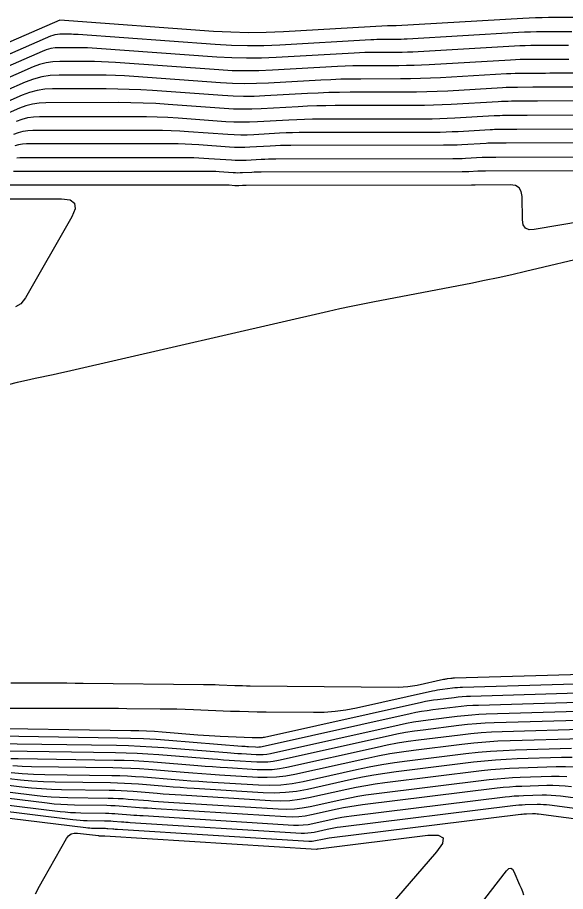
# Model space of a CAD drawing. Extents: x 1768942 to 1774819, y 723037 to 732099.
# Drawn here: x 1770678.8 to 1770732.7, y 731439.3 to 731525.1 of the extents above; entities that cross this region are included whole.
import ezdxf

# ---------------------------------------------------------------- set-up
doc = ezdxf.new("R2010")
doc.units = 0
doc.layers.add('R_Contours', color=7, linetype='Continuous')

msp = doc.modelspace()

# ---------------------------------------------------------------- linework, layer by layer
at = {"layer": 'R_Contours'}
for points in [[(1770734.721, 731525.121), (1770731.017, 731525.108), (1770730.384, 731525.102), (1770729.751, 731525.087), (1770729.119, 731525.063), (1770728.487, 731525.031), (1770716.045, 731524.308), (1770715.976, 731524.305), (1770715.906, 731524.302), (1770715.837, 731524.301), (1770715.767, 731524.3), (1770715.488, 731524.3), (1770715.419, 731524.299), (1770715.349, 731524.298), (1770715.279, 731524.295), (1770715.21, 731524.292), (1770704.995, 731523.708), (1770703.269, 731523.638), (1770701.544, 731523.623), (1770699.82, 731523.664), (1770698.095, 731523.761), (1770683, 731524.852), (1770682.997, 731524.852), (1770673.872, 731520.885)], [(1770674.329, 731519.931), (1770682.129, 731523.322), (1770682.34, 731523.401), (1770682.556, 731523.458), (1770682.776, 731523.492), (1770683.001, 731523.503), (1770683.912, 731523.503), (1770684.139, 731523.501), (1770684.367, 731523.495), (1770684.594, 731523.485), (1770684.821, 731523.471), (1770698.272, 731522.498), (1770699.86, 731522.409), (1770701.449, 731522.371), (1770703.038, 731522.385), (1770704.627, 731522.45), (1770713.572, 731522.96), (1770713.868, 731522.975), (1770714.165, 731522.986), (1770714.461, 731522.993), (1770714.758, 731522.995), (1770715.946, 731522.996), (1770716.243, 731522.999), (1770716.539, 731523.005), (1770716.836, 731523.016), (1770717.133, 731523.031), (1770728.087, 731523.667), (1770728.667, 731523.697), (1770729.248, 731523.719), (1770729.828, 731523.733), (1770730.409, 731523.739), (1770733.301, 731523.749)], [(1770732.976, 731522.38), (1770732.447, 731522.378), (1770731.918, 731522.376), (1770729.802, 731522.369), (1770729.273, 731522.363), (1770728.744, 731522.351), (1770728.216, 731522.331), (1770727.687, 731522.304), (1770718.22, 731521.754), (1770717.696, 731521.728), (1770717.173, 731521.708), (1770716.649, 731521.697), (1770716.125, 731521.692), (1770714.028, 731521.69), (1770713.504, 731521.686), (1770712.98, 731521.674), (1770712.457, 731521.655), (1770711.933, 731521.629), (1770704.259, 731521.191), (1770702.806, 731521.131), (1770701.353, 731521.119), (1770699.901, 731521.153), (1770698.449, 731521.235), (1770686.642, 731522.089), (1770686.188, 731522.117), (1770685.734, 731522.138), (1770685.28, 731522.15), (1770684.825, 731522.154), (1770683.005, 731522.154), (1770682.554, 731522.131), (1770682.114, 731522.063), (1770681.682, 731521.95), (1770681.26, 731521.791), (1770674.787, 731518.977)], [(1770733.011, 731521.011), (1770732.534, 731521.01), (1770732.057, 731521.009), (1770731.58, 731521.007), (1770731.103, 731521.006), (1770729.194, 731520.999), (1770728.717, 731520.994), (1770728.241, 731520.983), (1770727.764, 731520.965), (1770727.288, 731520.941), (1770719.307, 731520.477), (1770718.557, 731520.439), (1770717.806, 731520.411), (1770717.055, 731520.395), (1770716.304, 731520.388), (1770713.298, 731520.385), (1770712.547, 731520.379), (1770711.796, 731520.362), (1770711.045, 731520.335), (1770710.295, 731520.298), (1770703.892, 731519.932), (1770702.575, 731519.878), (1770701.258, 731519.867), (1770699.941, 731519.898), (1770698.625, 731519.972), (1770688.464, 731520.707), (1770687.783, 731520.75), (1770687.101, 731520.781), (1770686.42, 731520.799), (1770685.738, 731520.805), (1770683.008, 731520.805), (1770682.333, 731520.771), (1770681.672, 731520.669), (1770681.024, 731520.499), (1770680.392, 731520.261), (1770675.245, 731518.023)], [(1770737.432, 731519.654), (1770731.987, 731519.64), (1770731.562, 731519.639), (1770731.137, 731519.638), (1770730.712, 731519.637), (1770730.287, 731519.635), (1770728.587, 731519.629), (1770728.162, 731519.625), (1770727.737, 731519.615), (1770727.312, 731519.599), (1770726.888, 731519.577), (1770720.394, 731519.2), (1770719.417, 731519.15), (1770718.439, 731519.114), (1770717.461, 731519.093), (1770716.483, 731519.085), (1770712.568, 731519.08), (1770711.59, 731519.072), (1770710.612, 731519.051), (1770709.634, 731519.015), (1770708.657, 731518.966), (1770703.524, 731518.673), (1770702.343, 731518.625), (1770701.162, 731518.615), (1770699.982, 731518.643), (1770698.802, 731518.709), (1770690.285, 731519.325), (1770689.377, 731519.383), (1770688.469, 731519.423), (1770687.56, 731519.448), (1770686.65, 731519.456), (1770682.927, 731519.456), (1770682.068, 731519.412), (1770681.228, 731519.282), (1770680.405, 731519.066), (1770679.6, 731518.764), (1770675.702, 731517.069)], [(1770738.016, 731518.287), (1770730.964, 731518.269), (1770730.591, 731518.268), (1770730.218, 731518.267), (1770729.845, 731518.266), (1770729.472, 731518.265), (1770727.979, 731518.26), (1770727.606, 731518.256), (1770727.233, 731518.247), (1770726.861, 731518.233), (1770726.488, 731518.214), (1770721.114, 731517.902), (1770720.093, 731517.85), (1770719.073, 731517.812), (1770718.052, 731517.789), (1770717.03, 731517.781), (1770711.52, 731517.775), (1770710.473, 731517.766), (1770709.427, 731517.743), (1770708.382, 731517.706), (1770707.336, 731517.653), (1770703.156, 731517.415), (1770702.112, 731517.372), (1770701.067, 731517.363), (1770700.023, 731517.388), (1770698.979, 731517.446), (1770692.106, 731517.943), (1770690.971, 731518.015), (1770689.836, 731518.066), (1770688.7, 731518.097), (1770687.563, 731518.107), (1770682.286, 731518.106), (1770681.521, 731518.068), (1770680.772, 731517.952), (1770680.039, 731517.759), (1770679.322, 731517.49), (1770676.16, 731516.115)], [(1770739.074, 731516.921), (1770729.941, 731516.898), (1770729.619, 731516.897), (1770729.298, 731516.896), (1770728.977, 731516.895), (1770728.656, 731516.894), (1770727.372, 731516.89), (1770727.051, 731516.886), (1770726.73, 731516.879), (1770726.409, 731516.867), (1770726.089, 731516.85), (1770721.463, 731516.582), (1770720.585, 731516.537), (1770719.707, 731516.505), (1770718.828, 731516.485), (1770717.949, 731516.478), (1770710.062, 731516.469), (1770709.152, 731516.462), (1770708.243, 731516.442), (1770707.333, 731516.409), (1770706.424, 731516.363), (1770702.789, 731516.156), (1770701.88, 731516.119), (1770700.972, 731516.111), (1770700.063, 731516.132), (1770699.155, 731516.183), (1770693.647, 731516.582), (1770692.426, 731516.659), (1770691.204, 731516.714), (1770689.981, 731516.747), (1770688.757, 731516.758), (1770681.646, 731516.757), (1770680.974, 731516.723), (1770680.317, 731516.622), (1770679.673, 731516.453), (1770679.044, 731516.216), (1770676.555, 731515.134)], [(1770678.766, 731514.942), (1770679.308, 731515.146), (1770679.861, 731515.291), (1770680.427, 731515.379), (1770681.005, 731515.408), (1770690.492, 731515.409), (1770691.532, 731515.4), (1770692.571, 731515.372), (1770693.61, 731515.325), (1770694.649, 731515.259), (1770699.332, 731514.92), (1770700.104, 731514.877), (1770700.876, 731514.859), (1770701.649, 731514.865), (1770702.421, 731514.897), (1770705.512, 731515.074), (1770706.285, 731515.112), (1770707.058, 731515.14), (1770707.831, 731515.157), (1770708.605, 731515.164), (1770718.867, 731515.175), (1770719.604, 731515.181), (1770720.34, 731515.197), (1770721.076, 731515.224), (1770721.812, 731515.262), (1770725.689, 731515.487), (1770725.958, 731515.501), (1770726.226, 731515.511), (1770726.495, 731515.517), (1770726.764, 731515.52), (1770727.841, 731515.524), (1770728.11, 731515.525), (1770728.379, 731515.525), (1770728.648, 731515.526), (1770728.917, 731515.527), (1770740.655, 731515.557)], [(1770678.488, 731513.668), (1770678.942, 731513.839), (1770679.406, 731513.961), (1770679.88, 731514.034), (1770680.365, 731514.058), (1770692.226, 731514.06), (1770693.083, 731514.052), (1770693.939, 731514.029), (1770694.795, 731513.991), (1770695.65, 731513.937), (1770699.509, 731513.658), (1770700.145, 731513.622), (1770700.781, 731513.607), (1770701.417, 731513.612), (1770702.054, 731513.638), (1770704.6, 731513.784), (1770705.236, 731513.816), (1770705.873, 731513.839), (1770706.51, 731513.853), (1770707.148, 731513.858), (1770719.785, 731513.872), (1770720.38, 731513.877), (1770720.974, 731513.89), (1770721.568, 731513.912), (1770722.161, 731513.942), (1770725.289, 731514.123), (1770725.506, 731514.135), (1770725.723, 731514.143), (1770725.94, 731514.148), (1770726.157, 731514.15), (1770727.025, 731514.153), (1770727.242, 731514.154), (1770727.459, 731514.155), (1770727.677, 731514.155), (1770727.894, 731514.156), (1770742.236, 731514.193)], [(1770743.817, 731512.828), (1770726.87, 731512.785), (1770726.705, 731512.784), (1770726.54, 731512.784), (1770726.375, 731512.783), (1770726.21, 731512.783), (1770725.549, 731512.78), (1770725.384, 731512.779), (1770725.219, 731512.775), (1770725.054, 731512.769), (1770724.889, 731512.76), (1770722.511, 731512.622), (1770722.059, 731512.599), (1770721.607, 731512.582), (1770721.156, 731512.572), (1770720.704, 731512.569), (1770705.691, 731512.552), (1770705.19, 731512.548), (1770704.689, 731512.537), (1770704.188, 731512.519), (1770703.687, 731512.494), (1770701.686, 731512.38), (1770701.186, 731512.359), (1770700.685, 731512.355), (1770700.185, 731512.367), (1770699.685, 731512.395), (1770696.652, 731512.614), (1770695.98, 731512.657), (1770695.307, 731512.687), (1770694.634, 731512.705), (1770693.96, 731512.711), (1770679.724, 731512.709), (1770679.333, 731512.689), (1770678.951, 731512.63), (1770678.576, 731512.532)], [(1770678.786, 731511.345), (1770679.083, 731511.36), (1770695.694, 731511.362), (1770696.185, 731511.358), (1770696.675, 731511.344), (1770697.165, 731511.322), (1770697.654, 731511.291), (1770699.862, 731511.132), (1770700.226, 731511.111), (1770700.59, 731511.103), (1770700.954, 731511.106), (1770701.318, 731511.121), (1770702.775, 731511.204), (1770703.14, 731511.222), (1770703.504, 731511.235), (1770703.869, 731511.243), (1770704.233, 731511.246), (1770721.622, 731511.265), (1770721.932, 731511.268), (1770722.241, 731511.275), (1770722.551, 731511.286), (1770722.86, 731511.302), (1770724.49, 731511.397), (1770724.603, 731511.402), (1770724.716, 731511.407), (1770724.829, 731511.409), (1770724.942, 731511.411), (1770725.394, 731511.412), (1770725.507, 731511.412), (1770725.621, 731511.413), (1770725.734, 731511.413), (1770725.847, 731511.413), (1770745.398, 731511.464)], [(1770746.979, 731510.099), (1770724.823, 731510.042), (1770724.701, 731510.042), (1770724.579, 731510.042), (1770724.334, 731510.041), (1770724.273, 731510.04), (1770724.212, 731510.039), (1770724.151, 731510.036), (1770724.09, 731510.033), (1770723.209, 731509.982), (1770723.042, 731509.974), (1770722.875, 731509.967), (1770722.707, 731509.964), (1770722.54, 731509.962), (1770702.776, 731509.941), (1770702.548, 731509.939), (1770702.319, 731509.934), (1770702.091, 731509.926), (1770701.863, 731509.914), (1770700.951, 731509.862), (1770700.722, 731509.853), (1770700.494, 731509.851), (1770700.266, 731509.856), (1770700.039, 731509.869), (1770698.656, 731509.969), (1770698.349, 731509.988), (1770698.043, 731510.002), (1770697.736, 731510.01), (1770697.429, 731510.013), (1770678.443, 731510.011)], [(1770744.149, 731506.761), (1770729.614, 731504.293), (1770729.119, 731504.281), (1770728.762, 731504.436), (1770728.545, 731504.758), (1770728.466, 731505.247), (1770728.427, 731507.538), (1770728.347, 731508.039), (1770728.127, 731508.396), (1770727.765, 731508.61), (1770727.263, 731508.68), (1770723.8, 731508.671), (1770723.727, 731508.671), (1770723.718, 731508.671), (1770723.709, 731508.671), (1770723.699, 731508.67), (1770723.69, 731508.67), (1770723.558, 731508.662), (1770723.533, 731508.661), (1770723.508, 731508.66), (1770723.483, 731508.659), (1770723.458, 731508.659), (1770701.319, 731508.635), (1770701.227, 731508.634), (1770701.135, 731508.632), (1770701.043, 731508.629), (1770700.951, 731508.624), (1770700.583, 731508.603), (1770700.491, 731508.599), (1770700.399, 731508.599), (1770700.307, 731508.601), (1770700.215, 731508.606), (1770699.658, 731508.646), (1770699.534, 731508.654), (1770699.411, 731508.66), (1770699.287, 731508.663), (1770699.163, 731508.664), (1770677.802, 731508.661)], [(1770677.161, 731507.312), (1770683.187, 731507.313), (1770684.008, 731507.203), (1770684.451, 731506.875), (1770684.516, 731506.327), (1770684.203, 731505.561), (1770679.636, 731497.588), (1770679.168, 731496.99), (1770678.642, 731496.726)], [(1770670.843, 731487.259), (1770678.851, 731489.308), (1770679.284, 731489.416), (1770679.719, 731489.52), (1770680.154, 731489.618), (1770680.59, 731489.712), (1770682.339, 731490.077), (1770682.775, 731490.17), (1770683.212, 731490.265), (1770683.648, 731490.361), (1770684.083, 731490.46), (1770709.391, 731496.287), (1770710.517, 731496.541), (1770711.646, 731496.784), (1770712.776, 731497.017), (1770713.909, 731497.239), (1770723.383, 731499.051), (1770724.736, 731499.318), (1770726.085, 731499.6), (1770727.431, 731499.898), (1770728.774, 731500.211), (1770735.412, 731501.798)], [(1770741.188, 731460.824), (1770721.796, 731460.25), (1770721.705, 731460.246), (1770721.614, 731460.24), (1770721.523, 731460.232), (1770721.432, 731460.222), (1770721.071, 731460.177), (1770720.98, 731460.165), (1770720.89, 731460.151), (1770720.801, 731460.134), (1770720.712, 731460.115), (1770718.124, 731459.54), (1770717.662, 731459.451), (1770717.197, 731459.388), (1770716.729, 731459.353), (1770716.258, 731459.344), (1770701.717, 731459.476), (1770701.335, 731459.481), (1770700.952, 731459.489), (1770700.57, 731459.5), (1770700.188, 731459.513), (1770698.659, 731459.575), (1770698.277, 731459.589), (1770697.895, 731459.6), (1770697.513, 731459.608), (1770697.13, 731459.613), (1770685.287, 731459.733), (1770684.499, 731459.741), (1770683.711, 731459.746), (1770682.923, 731459.749), (1770682.135, 731459.75), (1770678.983, 731459.752), (1770678.195, 731459.758)], [(1770676.511, 731457.312), (1770686.304, 731457.307), (1770687.123, 731457.305), (1770687.941, 731457.302), (1770688.76, 731457.297), (1770689.579, 731457.289), (1770692.854, 731457.256), (1770693.673, 731457.245), (1770694.491, 731457.227), (1770695.31, 731457.203), (1770696.128, 731457.174), (1770699.771, 731457.028), (1770700.651, 731456.996), (1770701.532, 731456.971), (1770702.412, 731456.952), (1770703.292, 731456.941), (1770707.929, 731456.899), (1770708.992, 731456.919), (1770710.049, 731457), (1770711.099, 731457.141), (1770712.143, 731457.343), (1770719.622, 731459.006), (1770719.865, 731459.057), (1770720.108, 731459.102), (1770720.353, 731459.141), (1770720.599, 731459.174), (1770721.585, 731459.296), (1770721.832, 731459.323), (1770722.079, 731459.345), (1770722.326, 731459.361), (1770722.574, 731459.371), (1770740.201, 731459.894)], [(1770673.75, 731455.369), (1770689.988, 731455.127), (1770690.757, 731455.11), (1770691.526, 731455.079), (1770692.294, 731455.036), (1770693.062, 731454.981), (1770696.556, 731454.699), (1770697.111, 731454.657), (1770697.666, 731454.621), (1770698.221, 731454.59), (1770698.776, 731454.565), (1770701.908, 731454.44), (1770702.009, 731454.436), (1770702.11, 731454.433), (1770702.212, 731454.431), (1770702.313, 731454.43), (1770702.718, 731454.426), (1770702.819, 731454.428), (1770702.92, 731454.435), (1770703.019, 731454.449), (1770703.119, 731454.468), (1770718.532, 731457.896), (1770718.928, 731457.979), (1770719.326, 731458.053), (1770719.726, 731458.117), (1770720.128, 731458.171), (1770721.738, 731458.37), (1770722.14, 731458.415), (1770722.544, 731458.45), (1770722.948, 731458.476), (1770723.353, 731458.493), (1770739.214, 731458.963)], [(1770675.045, 731454.607), (1770688.709, 731454.404), (1770689.963, 731454.375), (1770691.215, 731454.326), (1770692.467, 731454.256), (1770693.718, 731454.165), (1770700.882, 731453.587), (1770701.05, 731453.574), (1770701.218, 731453.562), (1770701.386, 731453.55), (1770701.554, 731453.54), (1770702.226, 731453.498), (1770702.394, 731453.493), (1770702.56, 731453.5), (1770702.726, 731453.519), (1770702.891, 731453.55), (1770717.441, 731456.786), (1770717.992, 731456.901), (1770718.544, 731457.004), (1770719.099, 731457.092), (1770719.657, 731457.168), (1770721.89, 731457.443), (1770722.449, 731457.506), (1770723.009, 731457.555), (1770723.57, 731457.591), (1770724.132, 731457.615), (1770738.227, 731458.032)], [(1770676.34, 731453.846), (1770688.589, 731453.663), (1770689.748, 731453.637), (1770690.906, 731453.591), (1770692.063, 731453.526), (1770693.219, 731453.443), (1770699.443, 731452.941), (1770699.798, 731452.913), (1770700.153, 731452.887), (1770700.509, 731452.862), (1770700.865, 731452.839), (1770702.288, 731452.751), (1770702.643, 731452.741), (1770702.996, 731452.756), (1770703.346, 731452.796), (1770703.695, 731452.861), (1770716.351, 731455.676), (1770717.055, 731455.824), (1770717.762, 731455.955), (1770718.472, 731456.068), (1770719.185, 731456.165), (1770722.043, 731456.517), (1770722.758, 731456.597), (1770723.474, 731456.66), (1770724.191, 731456.706), (1770724.91, 731456.736), (1770737.24, 731457.102)], [(1770736.253, 731456.171), (1770725.689, 731455.858), (1770724.813, 731455.822), (1770723.939, 731455.765), (1770723.066, 731455.688), (1770722.195, 731455.591), (1770718.714, 731455.162), (1770717.845, 731455.044), (1770716.98, 731454.905), (1770716.119, 731454.746), (1770715.261, 731454.566), (1770704.5, 731452.173), (1770703.967, 731452.074), (1770703.431, 731452.012), (1770702.892, 731451.989), (1770702.349, 731452.004), (1770700.175, 731452.139), (1770699.632, 731452.174), (1770699.089, 731452.212), (1770698.546, 731452.252), (1770698.003, 731452.294), (1770692.72, 731452.72), (1770691.659, 731452.797), (1770690.596, 731452.856), (1770689.533, 731452.898), (1770688.469, 731452.923), (1770677.635, 731453.084)], [(1770735.266, 731455.24), (1770726.468, 731454.979), (1770725.435, 731454.937), (1770724.404, 731454.87), (1770723.375, 731454.779), (1770722.348, 731454.665), (1770718.243, 731454.159), (1770717.218, 731454.02), (1770716.198, 731453.856), (1770715.183, 731453.669), (1770714.171, 731453.456), (1770705.304, 731451.484), (1770704.587, 731451.351), (1770703.866, 731451.268), (1770703.14, 731451.237), (1770702.411, 731451.257), (1770699.486, 731451.439), (1770698.755, 731451.486), (1770698.024, 731451.537), (1770697.293, 731451.59), (1770696.563, 731451.648), (1770692.222, 731451.998), (1770691.255, 731452.068), (1770690.287, 731452.122), (1770689.318, 731452.16), (1770688.348, 731452.182), (1770678.93, 731452.322), (1770678.18, 731452.344)], [(1770734.279, 731454.309), (1770727.246, 731454.101), (1770726.057, 731454.052), (1770724.869, 731453.975), (1770723.684, 731453.871), (1770722.5, 731453.739), (1770717.771, 731453.155), (1770716.591, 731452.995), (1770715.416, 731452.807), (1770714.246, 731452.591), (1770713.081, 731452.347), (1770706.108, 731450.796), (1770705.207, 731450.628), (1770704.301, 731450.525), (1770703.389, 731450.485), (1770702.473, 731450.51), (1770698.706, 731450.744), (1770697.832, 731450.801), (1770696.959, 731450.861), (1770696.086, 731450.925), (1770695.214, 731450.994), (1770691.723, 731451.275), (1770690.851, 731451.338), (1770689.977, 731451.387), (1770689.103, 731451.422), (1770688.228, 731451.442), (1770680.225, 731451.561), (1770679.3, 731451.587), (1770678.378, 731451.638)], [(1770678.23, 731450.981), (1770679.324, 731450.891), (1770680.421, 731450.83), (1770681.519, 731450.799), (1770688.107, 731450.701), (1770688.888, 731450.683), (1770689.667, 731450.653), (1770690.446, 731450.609), (1770691.225, 731450.553), (1770694.337, 731450.302), (1770695.116, 731450.241), (1770695.894, 731450.183), (1770696.673, 731450.13), (1770697.452, 731450.079), (1770702.534, 731449.763), (1770703.638, 731449.733), (1770704.736, 731449.781), (1770705.827, 731449.905), (1770706.913, 731450.107), (1770712.155, 731451.273), (1770713.392, 731451.533), (1770714.634, 731451.762), (1770715.881, 731451.962), (1770717.134, 731452.132), (1770722.892, 731452.842), (1770724.112, 731452.978), (1770725.334, 731453.086), (1770726.557, 731453.165), (1770727.783, 731453.215), (1770733.292, 731453.379)], [(1770733.339, 731452.458), (1770732.305, 731452.448), (1770727.939, 731452.318), (1770726.867, 731452.274), (1770725.798, 731452.205), (1770724.73, 731452.111), (1770723.663, 731451.992), (1770716.04, 731451.052), (1770714.942, 731450.903), (1770713.849, 731450.728), (1770712.76, 731450.527), (1770711.676, 731450.299), (1770707.349, 731449.337), (1770706.264, 731449.135), (1770705.173, 731449.01), (1770704.076, 731448.963), (1770702.973, 731448.993), (1770696.198, 731449.414), (1770695.514, 731449.458), (1770694.829, 731449.506), (1770694.145, 731449.556), (1770693.461, 731449.61), (1770690.726, 731449.83), (1770690.042, 731449.88), (1770689.358, 731449.918), (1770688.673, 731449.945), (1770687.987, 731449.961), (1770682.539, 731450.042), (1770681.403, 731450.074), (1770680.27, 731450.136), (1770679.138, 731450.229), (1770678.009, 731450.353)], [(1770733.602, 731451.511), (1770732.686, 731451.539), (1770731.769, 731451.53), (1770728.095, 731451.422), (1770727.177, 731451.384), (1770726.261, 731451.325), (1770725.347, 731451.244), (1770724.434, 731451.142), (1770714.947, 731449.972), (1770714.004, 731449.844), (1770713.065, 731449.694), (1770712.129, 731449.521), (1770711.198, 731449.325), (1770707.481, 731448.499), (1770706.549, 731448.325), (1770705.612, 731448.218), (1770704.669, 731448.178), (1770703.722, 731448.204), (1770694.944, 731448.749), (1770694.354, 731448.787), (1770693.764, 731448.828), (1770693.175, 731448.871), (1770692.585, 731448.918), (1770690.228, 731449.108), (1770689.638, 731449.15), (1770689.048, 731449.183), (1770688.458, 731449.207), (1770687.867, 731449.22), (1770683.171, 731449.29), (1770682.192, 731449.318), (1770681.215, 731449.372), (1770680.24, 731449.452), (1770679.266, 731449.558), (1770671.133, 731450.557)], [(1770670.388, 731450.009), (1770680.523, 731448.764), (1770681.341, 731448.674), (1770682.16, 731448.607), (1770682.98, 731448.562), (1770683.802, 731448.538), (1770687.746, 731448.48), (1770688.243, 731448.468), (1770688.739, 731448.449), (1770689.234, 731448.421), (1770689.729, 731448.385), (1770691.709, 731448.225), (1770692.204, 731448.187), (1770692.7, 731448.15), (1770693.195, 731448.116), (1770693.69, 731448.084), (1770704.471, 731447.414), (1770705.263, 731447.392), (1770706.05, 731447.426), (1770706.834, 731447.516), (1770707.613, 731447.661), (1770710.72, 731448.352), (1770711.498, 731448.515), (1770712.28, 731448.66), (1770713.065, 731448.785), (1770713.853, 731448.892), (1770725.205, 731450.292), (1770725.965, 731450.377), (1770726.725, 731450.444), (1770727.487, 731450.493), (1770728.251, 731450.525), (1770731.307, 731450.615), (1770732.07, 731450.623), (1770732.832, 731450.599)], [(1770733.274, 731449.576), (1770732.669, 731449.644), (1770732.062, 731449.687), (1770731.454, 731449.706), (1770730.845, 731449.7), (1770728.407, 731449.628), (1770727.797, 731449.603), (1770727.189, 731449.563), (1770726.582, 731449.51), (1770725.976, 731449.442), (1770712.76, 731447.812), (1770712.126, 731447.726), (1770711.495, 731447.625), (1770710.867, 731447.509), (1770710.242, 731447.378), (1770707.745, 731446.823), (1770707.119, 731446.706), (1770706.489, 731446.634), (1770705.856, 731446.607), (1770705.22, 731446.624), (1770692.437, 731447.419), (1770692.036, 731447.445), (1770691.635, 731447.473), (1770691.234, 731447.502), (1770690.833, 731447.533), (1770689.231, 731447.663), (1770688.83, 731447.692), (1770688.429, 731447.714), (1770688.028, 731447.73), (1770687.626, 731447.739), (1770684.434, 731447.787), (1770683.769, 731447.805), (1770683.105, 731447.842), (1770682.442, 731447.897), (1770681.78, 731447.969), (1770669.643, 731449.46)], [(1770668.898, 731448.911), (1770683.037, 731447.174), (1770683.543, 731447.119), (1770684.05, 731447.077), (1770684.557, 731447.049), (1770685.066, 731447.035), (1770687.506, 731446.999), (1770687.813, 731446.992), (1770688.119, 731446.979), (1770688.426, 731446.962), (1770688.732, 731446.94), (1770689.957, 731446.841), (1770690.263, 731446.817), (1770690.57, 731446.795), (1770690.876, 731446.774), (1770691.183, 731446.754), (1770705.969, 731445.835), (1770706.45, 731445.822), (1770706.928, 731445.842), (1770707.404, 731445.897), (1770707.877, 731445.985), (1770709.764, 731446.404), (1770710.236, 731446.503), (1770710.711, 731446.591), (1770711.187, 731446.667), (1770711.666, 731446.732), (1770726.747, 731448.593), (1770727.2, 731448.643), (1770727.653, 731448.683), (1770728.107, 731448.712), (1770728.562, 731448.731), (1770730.384, 731448.785), (1770730.839, 731448.789), (1770731.293, 731448.775), (1770731.746, 731448.743), (1770732.198, 731448.692), (1770754.164, 731445.779)], [(1770668.154, 731448.363), (1770684.294, 731446.38), (1770684.644, 731446.341), (1770684.995, 731446.312), (1770685.346, 731446.293), (1770685.698, 731446.283), (1770687.385, 731446.258), (1770687.598, 731446.253), (1770687.81, 731446.245), (1770688.022, 731446.233), (1770688.234, 731446.218), (1770689.081, 731446.149), (1770689.293, 731446.133), (1770689.505, 731446.117), (1770689.717, 731446.102), (1770689.929, 731446.089), (1770706.718, 731445.045), (1770707.043, 731445.036), (1770707.367, 731445.05), (1770707.689, 731445.087), (1770708.009, 731445.147), (1770709.285, 731445.43), (1770709.605, 731445.498), (1770709.926, 731445.557), (1770710.249, 731445.609), (1770710.573, 731445.652), (1770727.518, 731447.743), (1770727.818, 731447.776), (1770728.117, 731447.802), (1770728.417, 731447.822), (1770728.718, 731447.834), (1770729.922, 731447.87), (1770730.223, 731447.873), (1770730.523, 731447.863), (1770730.822, 731447.842), (1770731.121, 731447.809), (1770755.454, 731444.581)], [(1770672.411, 731447.199), (1770685.551, 731445.585), (1770685.745, 731445.564), (1770685.94, 731445.548), (1770686.134, 731445.537), (1770686.329, 731445.531), (1770687.265, 731445.518), (1770687.383, 731445.515), (1770687.5, 731445.51), (1770687.618, 731445.504), (1770687.735, 731445.495), (1770688.205, 731445.457), (1770688.322, 731445.448), (1770688.44, 731445.439), (1770688.557, 731445.431), (1770688.675, 731445.424), (1770707.467, 731444.256), (1770707.637, 731444.251), (1770707.806, 731444.258), (1770707.974, 731444.277), (1770708.141, 731444.308), (1770708.807, 731444.457), (1770708.974, 731444.492), (1770709.142, 731444.523), (1770709.31, 731444.55), (1770709.479, 731444.573), (1770728.289, 731446.893), (1770728.435, 731446.909), (1770728.581, 731446.922), (1770728.727, 731446.931), (1770728.874, 731446.937), (1770729.46, 731446.955), (1770729.607, 731446.956), (1770729.753, 731446.952), (1770729.899, 731446.941), (1770730.045, 731446.925), (1770756.743, 731443.384)], [(1770680.609, 731439.076), (1770681.023, 731439.84), (1770681.448, 731440.598), (1770683.672, 731444.506), (1770683.872, 731444.775), (1770684.117, 731444.954), (1770684.407, 731445.043), (1770684.742, 731445.044), (1770686.808, 731444.79), (1770686.846, 731444.786), (1770686.885, 731444.783), (1770686.923, 731444.781), (1770686.961, 731444.78), (1770687.144, 731444.777), (1770687.168, 731444.776), (1770687.191, 731444.776), (1770687.214, 731444.774), (1770687.237, 731444.773), (1770687.329, 731444.765), (1770687.352, 731444.763), (1770687.375, 731444.762), (1770687.398, 731444.76), (1770687.421, 731444.759), (1770708.216, 731443.466), (1770708.23, 731443.466), (1770708.245, 731443.466), (1770708.259, 731443.468), (1770708.273, 731443.47), (1770708.329, 731443.483), (1770708.343, 731443.486), (1770708.357, 731443.488), (1770708.371, 731443.491), (1770708.386, 731443.493), (1770719.159, 731444.821), (1770720.174, 731444.838), (1770720.658, 731444.57), (1770720.61, 731444.02), (1770720.032, 731443.185), (1770715.475, 731437.917)], [(1770721.064, 731433.814), (1770726.908, 731441.35), (1770727.115, 731441.554), (1770727.304, 731441.607), (1770727.473, 731441.509), (1770727.623, 731441.26), (1770728.187, 731439.964), (1770728.324, 731439.639), (1770728.455, 731439.311), (1770728.58, 731438.981)]]:
    msp.add_lwpolyline(points, dxfattribs=at)

doc.saveas('drawing.dxf')
